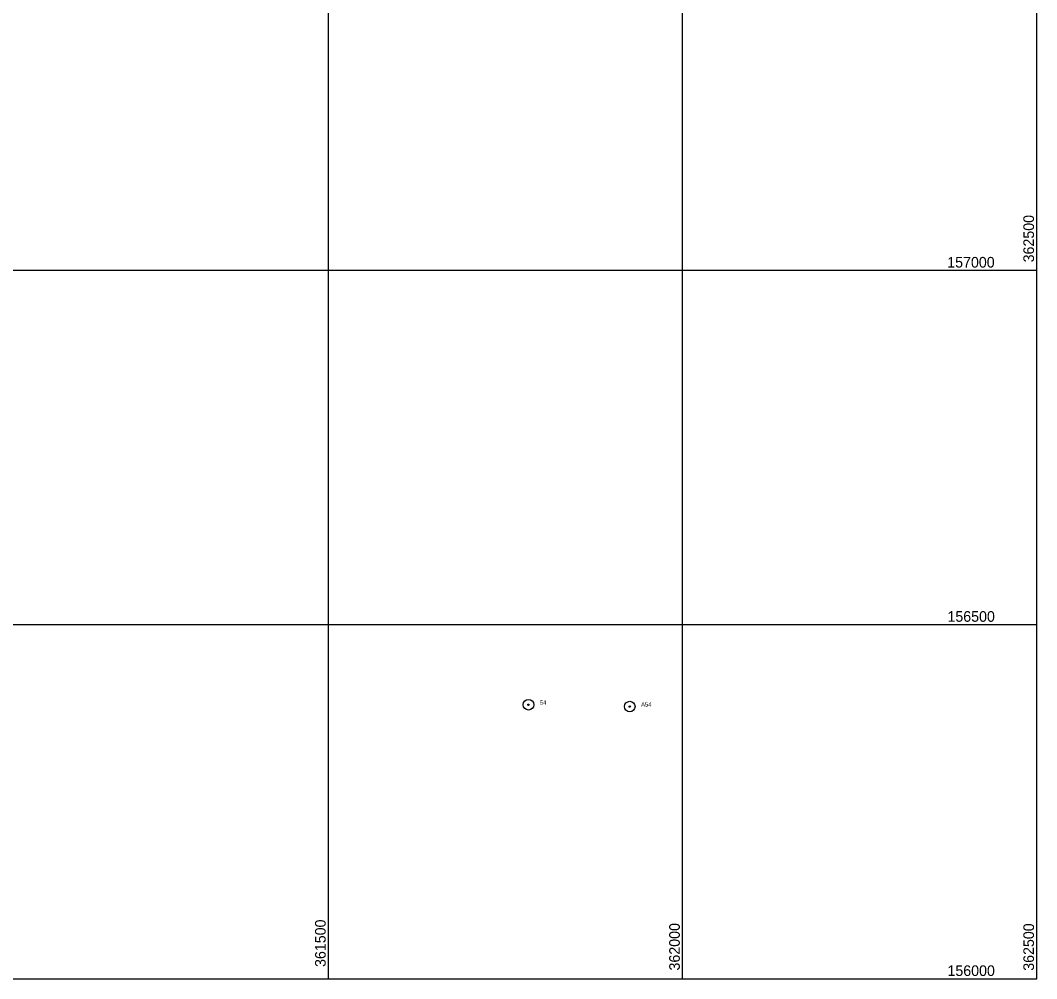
# Model space of a CAD drawing. Extents: x 353423 to 364002, y 127000 to 201942.
# Drawn here: x 361065 to 362500, y 156000 to 157353 of the extents above; entities that cross this region are included whole.
import ezdxf

# ---------------------------------------------------------------- set-up
doc = ezdxf.new("R2010")
doc.units = 0
doc.layers.add('E_LAND_TreeLine', color=7, linetype='Continuous')
doc.layers.add('E_RDWY_AsphConc', color=7, linetype='Continuous')

msp = doc.modelspace()

# ---------------------------------------------------------------- linework, layer by layer
at = {"layer": 'E_LAND_TreeLine'}
for p, q in [((361500, 156000), (361500, 158500)), ((362000, 156000), (362000, 158500)), ((362500, 156000), (362500, 158500)), ((358500, 157000), (362500, 157000)), ((358500, 156500), (362500, 156500)), ((358500, 156000), (362500, 156000))]:
    msp.add_line(p, q, dxfattribs=at)
at = {"layer": 'E_RDWY_AsphConc'}
for centre, radius in [((361782.5, 156386.7), 7.5), ((361782.5, 156386.7), 7.5), ((361925.5, 156384.1), 7.5), ((361925.5, 156384.1), 7.5), ((361782.5, 156386.7), 0.96), ((361782.5, 156386.7), 0.96), ((361925.5, 156384.1), 0.96), ((361925.5, 156384.1), 0.96)]:
    msp.add_circle(centre, radius, dxfattribs=at)

# ---------------------------------------------------------------- texts
at = {"layer": 'E_LAND_TreeLine'}
for s, p in [('  362500  ', (362496.2, 157000)), ('  361500  ', (361496.2, 156005.4)), ('  362000  ', (361996.2, 156000.4)), ('  362500  ', (362496.2, 156000))]:
    msp.add_text(s, height=15, rotation=90, dxfattribs=at).set_placement(p)
for s, p in [('  157000  ', (362362.6, 157003.8)), ('  156500  ', (362362.9, 156503.8)), ('  156000  ', (362362.9, 156003.8))]:
    msp.add_text(s, height=15, dxfattribs=at).set_placement(p)
at = {"layer": 'E_RDWY_AsphConc'}
for s, p in [('54', (361798.5, 156386.7)), ('54', (361798.5, 156386.7)), ('A54', (361941.5, 156384.1)), ('A54', (361941.5, 156384.1))]:
    msp.add_text(s, height=6, dxfattribs=at).set_placement(p)

doc.saveas('drawing.dxf')
